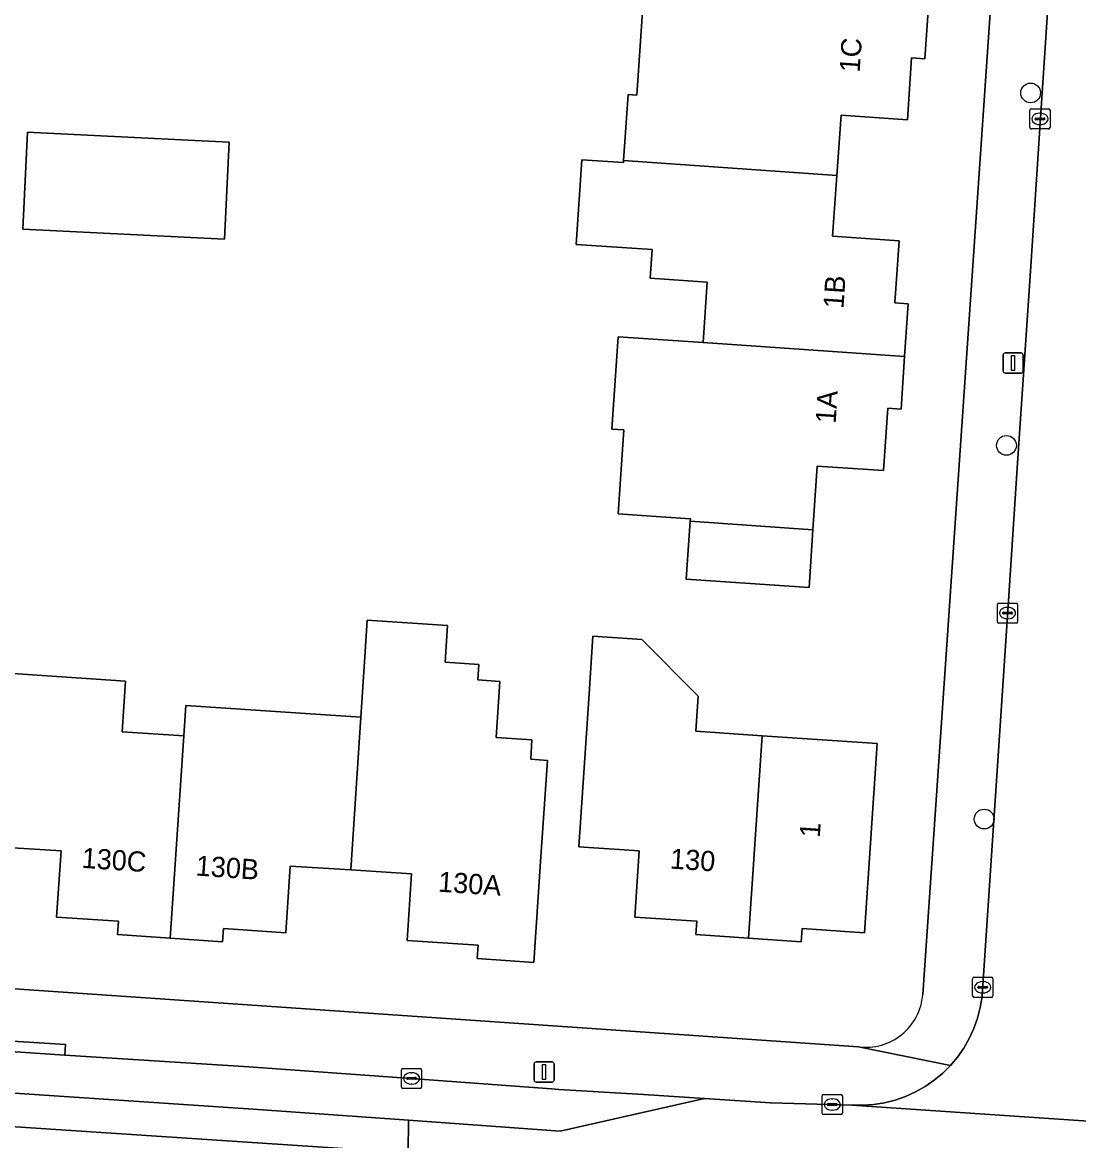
# Model space of a CAD drawing. Extents: x 161084 to 161928, y 385354 to 386522.
# Drawn here: x 161355.5 to 161407.8, y 386156 to 386211.4 of the extents above; entities that cross this region are included whole.
import ezdxf

# ---------------------------------------------------------------- set-up
doc = ezdxf.new("R2010")
doc.units = 0
for name, color, linetype in [('IMGEO_Boom', 7, 'Continuous'), ('IMGEO_Erf', 7, 'Continuous'), ('IMGEO_Kolk', 7, 'Continuous'), ('IMGEO_Lichtmast', 7, 'Continuous'), ('IMGEO_Pand', 7, 'Continuous'), ('IMGEO_Pand_nummerreeks', 7, 'Continuous'), ('IMGEO_Parkeervlak_gesloten', 7, 'Continuous'), ('IMGEO_Rijbaan_lokaal_gesloten', 7, 'Continuous'), ('IMGEO_Rijbaan_lokaal_open', 7, 'Continuous'), ('IMGEO_Voetpad_open', 7, 'Continuous')]:
    doc.layers.add(name, color=color, linetype=linetype)

msp = doc.modelspace()

# ---------------------------------------------------------------- linework, layer by layer
at = {"layer": 'IMGEO_Boom'}
for centre in [(161405.435, 386207.867), (161404.237, 386190.415), (161403.133, 386171.908)]:
    msp.add_circle(centre, 0.489, dxfattribs=at)
at = {"layer": 'IMGEO_Erf'}
for points in [[(161400.09, 386163.22), (161404.657, 386229.649), (161404.236, 386236.021)], [(161400.378, 386212.17), (161400.199, 386209.558), (161399.541, 386209.604), (161399.332, 386206.534), (161396.049, 386206.768), (161395.837, 386203.775), (161395.625, 386200.78), (161398.919, 386200.547), (161398.71, 386197.47), (161399.37, 386197.426), (161399.193, 386194.82), (161399.016, 386192.213), (161398.357, 386192.258), (161398.147, 386189.162), (161394.865, 386189.383), (161394.654, 386186.239), (161394.461, 386183.377), (161388.384, 386183.787), (161388.577, 386186.653), (161388.586, 386186.781), (161387.119, 386186.881), (161385.016, 386187.022), (161385.296, 386191.185), (161384.705, 386191.225), (161385.012, 386195.783), (161389.215, 386195.501), (161389.416, 386198.502), (161386.603, 386198.691), (161386.699, 386200.116), (161382.938, 386200.369), (161383.219, 386204.557), (161385.275, 386204.419), (161385.282, 386204.524), (161385.503, 386207.784), (161385.939, 386207.755), (161386.303, 386213.126)], [(161355.034, 386179.109), (161360.617, 386178.733), (161360.448, 386176.235), (161363.509, 386176.029), (161363.61, 386177.531), (161369.029, 386177.166), (161372.263, 386176.947), (161372.463, 386179.942), (161372.584, 386181.752), (161376.564, 386181.486), (161376.443, 386179.674), (161378.117, 386179.561), (161378.066, 386178.801), (161379.16, 386178.727), (161378.973, 386175.952), (161380.744, 386175.833), (161380.679, 386174.869), (161381.506, 386174.813), (161381.168, 386169.8), (161380.831, 386164.811), (161378.034, 386164.997), (161378.077, 386165.654), (161374.564, 386165.89), (161374.778, 386169.191), (161371.778, 386169.386), (161368.776, 386169.581), (161368.561, 386166.279), (161365.472, 386166.49), (161365.426, 386165.831), (161362.825, 386166.008), (161360.223, 386166.186), (161360.268, 386166.843), (161357.208, 386167.052), (161357.43, 386170.332), (161354.507, 386170.523)], [(161354.145, 386163.557), (161396.911, 386160.63)]]:
    msp.add_lwpolyline(points, dxfattribs=at)
for points in [[(161356.087, 386205.915), (161363.72, 386205.531), (161365.748, 386205.429), (161365.514, 386200.621), (161355.533, 386201.124), (161355.767, 386205.931)], [(161392.138, 386176.032), (161397.834, 386175.647), (161397.2, 386166.278), (161394.114, 386166.493), (161394.069, 386165.834), (161391.465, 386166.009), (161388.86, 386166.185), (161388.904, 386166.843), (161385.831, 386167.05), (161386.052, 386170.332), (161383.058, 386170.534), (161383.57, 386178.116), (161383.762, 386180.965), (161386.183, 386180.801), (161388.972, 386177.986), (161388.855, 386176.254)]]:
    msp.add_lwpolyline(points, close=True, dxfattribs=at)
msp.add_arc((161397.275, 386163.43), 2.823, 262.5968, 355.7441, dxfattribs=at)
at = {"layer": 'IMGEO_Kolk'}
for p, q in [((161405.394, 386206.157), (161405.394, 386207.009)), ((161405.469, 386207.083), (161406.321, 386207.083)), ((161405.882, 386206.863), (161405.907, 386206.863)), ((161406.395, 386207.009), (161406.395, 386206.157)), ((161405.653, 386206.577), (161405.653, 386206.589)), ((161406.091, 386206.54), (161405.693, 386206.54)), ((161405.696, 386206.626), (161406.094, 386206.626)), ((161405.905, 386206.303), (161405.88, 386206.303)), ((161406.137, 386206.589), (161406.137, 386206.577)), ((161406.321, 386206.083), (161405.469, 386206.083)), ((161403.788, 386181.681), (161403.788, 386182.533)), ((161403.863, 386182.607), (161404.715, 386182.607)), ((161404.789, 386182.533), (161404.789, 386181.681)), ((161404.047, 386182.101), (161404.047, 386182.113)), ((161404.485, 386182.064), (161404.087, 386182.064)), ((161404.09, 386182.15), (161404.488, 386182.15)), ((161404.276, 386182.387), (161404.301, 386182.387)), ((161404.531, 386182.113), (161404.531, 386182.101)), ((161404.715, 386181.607), (161403.863, 386181.607)), ((161404.299, 386181.827), (161404.274, 386181.827)), ((161402.562, 386163.15), (161402.562, 386164.002)), ((161402.637, 386164.076), (161403.489, 386164.076)), ((161402.821, 386163.57), (161402.821, 386163.582)), ((161402.864, 386163.619), (161403.262, 386163.619)), ((161403.05, 386163.856), (161403.075, 386163.856)), ((161403.305, 386163.582), (161403.305, 386163.57)), ((161403.563, 386164.002), (161403.563, 386163.15)), ((161403.489, 386163.076), (161402.637, 386163.076)), ((161403.259, 386163.533), (161402.861, 386163.533)), ((161403.073, 386163.296), (161403.048, 386163.296)), ((161374.279, 386158.635), (161374.279, 386159.487)), ((161374.354, 386159.561), (161375.206, 386159.561)), ((161374.767, 386159.341), (161374.792, 386159.341)), ((161375.28, 386159.487), (161375.28, 386158.635)), ((161374.538, 386159.055), (161374.538, 386159.067)), ((161374.976, 386159.018), (161374.578, 386159.018)), ((161374.581, 386159.104), (161374.979, 386159.104)), ((161374.79, 386158.781), (161374.765, 386158.781)), ((161375.022, 386159.067), (161375.022, 386159.055)), ((161375.206, 386158.561), (161374.354, 386158.561)), ((161395.11, 386157.343), (161395.11, 386158.195)), ((161395.185, 386158.269), (161396.037, 386158.269)), ((161395.598, 386158.049), (161395.623, 386158.049)), ((161396.111, 386158.195), (161396.111, 386157.343)), ((161395.369, 386157.763), (161395.369, 386157.775)), ((161395.807, 386157.726), (161395.409, 386157.726)), ((161395.412, 386157.812), (161395.81, 386157.812)), ((161395.621, 386157.489), (161395.596, 386157.489)), ((161395.853, 386157.775), (161395.853, 386157.763)), ((161396.037, 386157.269), (161395.185, 386157.269))]:
    msp.add_line(p, q, dxfattribs=at)
for points in [[(161405.394, 386206.157), (161405.394, 386207.009)], [(161405.469, 386207.083), (161406.321, 386207.083)], [(161406.395, 386207.009), (161406.395, 386206.157)], [(161406.321, 386206.083), (161405.469, 386206.083)], [(161403.788, 386181.681), (161403.788, 386182.533)], [(161403.863, 386182.607), (161404.715, 386182.607)], [(161404.789, 386182.533), (161404.789, 386181.681)], [(161404.715, 386181.607), (161403.863, 386181.607)], [(161402.562, 386163.15), (161402.562, 386164.002)], [(161402.637, 386164.076), (161403.489, 386164.076)], [(161403.563, 386164.002), (161403.563, 386163.15)], [(161403.489, 386163.076), (161402.637, 386163.076)], [(161374.279, 386158.635), (161374.279, 386159.487)], [(161374.354, 386159.561), (161375.206, 386159.561)], [(161375.28, 386159.487), (161375.28, 386158.635)], [(161375.206, 386158.561), (161374.354, 386158.561)], [(161395.11, 386157.343), (161395.11, 386158.195)], [(161395.185, 386158.269), (161396.037, 386158.269)], [(161396.111, 386158.195), (161396.111, 386157.343)], [(161396.037, 386157.269), (161395.185, 386157.269)]]:
    msp.add_lwpolyline(points, dxfattribs=at)
for centre, radius, start, end in [((161405.471, 386207.007), 0.0765, 91.552, 178.448), ((161405.471, 386207.007), 0.0765, 91.552, 178.448), ((161406.319, 386207.007), 0.0765, 1.552, 88.448), ((161406.319, 386207.007), 0.0765, 1.552, 88.448), ((161405.693, 386206.586), 0.0403, 85.8775, 175.7526), ((161405.69, 386206.576), 0.0366, 178.938, 274.7102), ((161406.094, 386206.583), 0.043, 264.8664, 352.4533), ((161406.098, 386206.588), 0.0386, 1.7309, 96.639), ((161405.471, 386206.159), 0.0765, 181.552, 268.448), ((161405.471, 386206.159), 0.0765, 181.552, 268.448), ((161406.319, 386206.159), 0.0765, 271.552, 358.448), ((161406.319, 386206.159), 0.0765, 271.552, 358.448), ((161403.865, 386182.531), 0.0765, 91.552, 178.448), ((161403.865, 386182.531), 0.0765, 91.552, 178.448), ((161404.713, 386182.531), 0.0765, 1.552, 88.448), ((161404.713, 386182.531), 0.0765, 1.552, 88.448), ((161404.087, 386182.11), 0.0403, 85.8775, 175.7526), ((161404.084, 386182.1), 0.0366, 178.938, 274.7102), ((161404.488, 386182.107), 0.043, 264.8664, 352.4533), ((161404.492, 386182.112), 0.0386, 1.7309, 96.639), ((161403.865, 386181.683), 0.0765, 181.552, 268.448), ((161403.865, 386181.683), 0.0765, 181.552, 268.448), ((161404.713, 386181.683), 0.0765, 271.552, 358.448), ((161404.713, 386181.683), 0.0765, 271.552, 358.448), ((161402.639, 386164), 0.0765, 91.552, 178.448), ((161402.639, 386164), 0.0765, 91.552, 178.448), ((161402.861, 386163.579), 0.0403, 85.8775, 175.7526), ((161402.858, 386163.569), 0.0366, 178.938, 274.7102), ((161403.262, 386163.576), 0.043, 264.8664, 352.4533), ((161403.266, 386163.581), 0.0386, 1.7309, 96.639), ((161403.487, 386164), 0.0765, 1.552, 88.448), ((161403.487, 386164), 0.0765, 1.552, 88.448), ((161402.639, 386163.152), 0.0765, 181.552, 268.448), ((161402.639, 386163.152), 0.0765, 181.552, 268.448), ((161403.487, 386163.152), 0.0765, 271.552, 358.448), ((161403.487, 386163.152), 0.0765, 271.552, 358.448), ((161374.356, 386159.485), 0.0765, 91.552, 178.448), ((161374.356, 386159.485), 0.0765, 91.552, 178.448), ((161375.204, 386159.485), 0.0765, 1.552, 88.448), ((161375.204, 386159.485), 0.0765, 1.552, 88.448), ((161374.356, 386158.637), 0.0765, 181.552, 268.448), ((161374.356, 386158.637), 0.0765, 181.552, 268.448), ((161374.578, 386159.064), 0.0403, 85.8775, 175.7526), ((161374.575, 386159.054), 0.0366, 178.938, 274.7102), ((161374.979, 386159.061), 0.043, 264.8664, 352.4533), ((161374.983, 386159.066), 0.0386, 1.7309, 96.639), ((161375.204, 386158.637), 0.0765, 271.552, 358.448), ((161375.204, 386158.637), 0.0765, 271.552, 358.448), ((161395.187, 386158.193), 0.0765, 91.552, 178.448), ((161395.187, 386158.193), 0.0765, 91.552, 178.448), ((161396.035, 386158.193), 0.0765, 1.552, 88.448), ((161396.035, 386158.193), 0.0765, 1.552, 88.448), ((161395.409, 386157.772), 0.0403, 85.8775, 175.7526), ((161395.406, 386157.762), 0.0366, 178.938, 274.7102), ((161395.81, 386157.769), 0.043, 264.8664, 352.4533), ((161395.814, 386157.774), 0.0386, 1.7309, 96.639), ((161395.187, 386157.345), 0.0765, 181.552, 268.448), ((161395.187, 386157.345), 0.0765, 181.552, 268.448), ((161396.035, 386157.345), 0.0765, 271.552, 358.448), ((161396.035, 386157.345), 0.0765, 271.552, 358.448)]:
    msp.add_arc(centre, radius, start, end, dxfattribs=at)
for centre, major_axis, ratio, start_param, end_param in [((161405.881, 386206.583), (-0.387, 0.002), 0.722429, 4.712389, 7.853982), ((161405.906, 386206.583), (-0.39, 0.002), 0.717154, 1.570796, 4.712389), ((161404.275, 386182.107), (-0.387, 0.002), 0.722429, 4.712389, 7.853982), ((161404.3, 386182.107), (-0.39, 0.002), 0.717154, 1.570796, 4.712389), ((161403.049, 386163.576), (-0.387, 0.002), 0.722429, 4.712389, 7.853982), ((161403.074, 386163.576), (-0.39, 0.002), 0.717154, 1.570796, 4.712389), ((161374.766, 386159.061), (-0.387, 0.002), 0.722429, 4.712389, 7.853982), ((161374.791, 386159.061), (-0.39, 0.002), 0.717154, 1.570796, 4.712389), ((161395.597, 386157.769), (-0.387, 0.002), 0.722429, 4.712389, 7.853982), ((161395.622, 386157.769), (-0.39, 0.002), 0.717154, 1.570796, 4.712389)]:
    msp.add_ellipse(centre, major_axis=major_axis, ratio=ratio, start_param=start_param, end_param=end_param, dxfattribs=at)
at = {"layer": 'IMGEO_Lichtmast'}
for p, q in [((161404.073, 386194.092), (161404.073, 386194.892)), ((161404.073, 386194.892), (161404.073, 386194.092)), ((161404.173, 386194.992), (161404.963, 386194.992)), ((161404.963, 386194.992), (161404.173, 386194.992)), ((161405.063, 386194.892), (161405.063, 386194.092)), ((161405.063, 386194.092), (161405.063, 386194.892)), ((161404.963, 386193.992), (161404.173, 386193.992)), ((161404.173, 386193.992), (161404.963, 386193.992)), ((161380.849, 386158.982), (161380.849, 386159.782)), ((161380.849, 386159.782), (161380.849, 386158.982)), ((161380.949, 386159.882), (161381.739, 386159.882)), ((161381.739, 386159.882), (161380.949, 386159.882)), ((161381.839, 386159.782), (161381.839, 386158.982)), ((161381.839, 386158.982), (161381.839, 386159.782)), ((161381.739, 386158.882), (161380.949, 386158.882)), ((161380.949, 386158.882), (161381.739, 386158.882))]:
    msp.add_line(p, q, dxfattribs=at)
for points in [[(161404.493, 386194.867), (161404.643, 386194.867), (161404.643, 386194.117), (161404.493, 386194.117), (161404.493, 386194.867)], [(161381.269, 386159.757), (161381.419, 386159.757), (161381.419, 386159.007), (161381.269, 386159.007), (161381.269, 386159.757)]]:
    msp.add_lwpolyline(points, dxfattribs=at)
for centre, start, end in [((161404.173, 386194.892), 90, 180), ((161404.173, 386194.892), 90, 180), ((161404.963, 386194.892), 0, 90), ((161404.963, 386194.892), 360, 90), ((161404.173, 386194.092), 180, 270), ((161404.173, 386194.092), 180, 270), ((161404.963, 386194.092), 270, 0), ((161404.963, 386194.092), 270, 0), ((161380.949, 386159.782), 90, 180), ((161380.949, 386159.782), 90, 180), ((161381.739, 386159.782), 0, 90), ((161381.739, 386159.782), 360, 90), ((161380.949, 386158.982), 180, 270), ((161380.949, 386158.982), 180, 270), ((161381.739, 386158.982), 270, 0), ((161381.739, 386158.982), 270, 0)]:
    msp.add_arc(centre, 0.1, start, end, dxfattribs=at)
at = {"layer": 'IMGEO_Pand'}
for points in [[(161395.837, 386203.775), (161396.049, 386206.768), (161399.332, 386206.534), (161399.541, 386209.604), (161400.199, 386209.558), (161400.378, 386212.17), (161386.303, 386213.126), (161385.939, 386207.755), (161385.503, 386207.784), (161385.282, 386204.524)], [(161356.087, 386205.915), (161355.767, 386205.931), (161355.533, 386201.124), (161365.514, 386200.621), (161365.748, 386205.429), (161363.72, 386205.531)], [(161385.282, 386204.524), (161385.275, 386204.419), (161383.219, 386204.557), (161382.938, 386200.369), (161386.699, 386200.116), (161386.603, 386198.691), (161389.416, 386198.502), (161389.215, 386195.501), (161399.193, 386194.82), (161399.37, 386197.426), (161398.71, 386197.47), (161398.919, 386200.547), (161395.625, 386200.78), (161395.837, 386203.775)], [(161389.215, 386195.501), (161385.012, 386195.783), (161384.705, 386191.225), (161385.296, 386191.185), (161385.016, 386187.022), (161387.119, 386186.881), (161388.586, 386186.781), (161388.577, 386186.653), (161394.654, 386186.239), (161394.865, 386189.383), (161398.147, 386189.162), (161398.357, 386192.258), (161399.016, 386192.213), (161399.193, 386194.82)], [(161394.654, 386186.239), (161388.577, 386186.653), (161388.384, 386183.787), (161394.461, 386183.377)], [(161381.506, 386174.813), (161380.679, 386174.869), (161380.744, 386175.833), (161378.973, 386175.952), (161379.16, 386178.727), (161378.066, 386178.801), (161378.117, 386179.561), (161376.443, 386179.674), (161376.564, 386181.486), (161372.584, 386181.752), (161372.463, 386179.942), (161372.263, 386176.947), (161371.778, 386169.386), (161374.778, 386169.191), (161374.564, 386165.89), (161378.077, 386165.654), (161378.034, 386164.997), (161380.831, 386164.811), (161381.168, 386169.8)], [(161391.465, 386166.009), (161392.138, 386176.032), (161388.855, 386176.254), (161388.972, 386177.986), (161386.183, 386180.801), (161383.762, 386180.965), (161383.57, 386178.116), (161383.058, 386170.534), (161386.052, 386170.332), (161385.831, 386167.05), (161388.904, 386166.843), (161388.86, 386166.185)], [(161363.509, 386176.029), (161360.448, 386176.235), (161360.617, 386178.733), (161355.034, 386179.109), (161354.507, 386170.523), (161357.43, 386170.332), (161357.208, 386167.052), (161360.268, 386166.843), (161360.223, 386166.186), (161362.825, 386166.008)], [(161372.263, 386176.947), (161369.029, 386177.166), (161363.61, 386177.531), (161363.509, 386176.029), (161362.825, 386166.008), (161365.426, 386165.831), (161365.472, 386166.49), (161368.561, 386166.279), (161368.776, 386169.581), (161371.778, 386169.386)], [(161391.465, 386166.009), (161394.069, 386165.834), (161394.114, 386166.493), (161397.2, 386166.278), (161397.834, 386175.647), (161392.138, 386176.032)]]:
    msp.add_lwpolyline(points, close=True, dxfattribs=at)
at = {"layer": 'IMGEO_Parkeervlak_gesloten'}
msp.add_lwpolyline([(161339.344, 386159.386), (161366.942, 386157.54), (161374.624, 386156.989), (161382.137, 386156.451), (161389.287, 386158.069), (161386.269, 386158.269), (161382.07, 386158.516), (161381.708, 386158.543), (161374.525, 386159.081), (161366.727, 386159.642), (161357.612, 386160.217), (161348.813, 386160.804)], dxfattribs=at)
at = {"layer": 'IMGEO_Rijbaan_lokaal_gesloten'}
msp.add_lwpolyline([(161238.788, 386164.51), (161239.415, 386162.688), (161256.528, 386162.238), (161305.356, 386160.013), (161324.267, 386158.711), (161374.61, 386155.374), (161374.624, 386156.989), (161366.942, 386157.54), (161339.344, 386159.386), (161302.942, 386161.895), (161275.912, 386163.457), (161268.539, 386163.776), (161243.782, 386164.273), (161239.995, 386164.392)], close=True, dxfattribs=at)
msp.add_lwpolyline([(161416.153, 386152.775), (161415.356, 386156.463), (161396.579, 386157.743), (161392.548, 386157.852), (161389.287, 386158.069), (161382.137, 386156.451), (161374.624, 386156.989), (161374.61, 386155.374), (161324.267, 386158.711)], dxfattribs=at)
at = {"layer": 'IMGEO_Rijbaan_lokaal_open'}
msp.add_lwpolyline([(161406.622, 386217.098), (161405.909, 386206.378), (161405.455, 386199.541), (161404.773, 386189.284), (161404.32, 386182.469), (161403.054, 386163.415), (161403.026, 386163.112), (161402.939, 386162.575), (161402.804, 386162.047), (161402.623, 386161.534), (161402.396, 386161.039), (161402.127, 386160.566), (161401.816, 386160.12), (161401.466, 386159.702), (161401.081, 386159.318), (161400.662, 386158.97), (161400.215, 386158.66), (161399.741, 386158.392), (161399.245, 386158.167), (161398.732, 386157.987), (161398.204, 386157.854), (161397.666, 386157.769), (161397.123, 386157.731), (161396.579, 386157.743), (161415.356, 386156.463)], dxfattribs=at)
at = {"layer": 'IMGEO_Voetpad_open'}
for points in [[(161404.236, 386236.021), (161404.657, 386229.649), (161400.09, 386163.22)], [(161396.911, 386160.63), (161401.466, 386159.702), (161401.816, 386160.12), (161402.127, 386160.566), (161402.396, 386161.039), (161402.623, 386161.534), (161402.804, 386162.047), (161402.939, 386162.575), (161403.026, 386163.112), (161403.054, 386163.415), (161404.32, 386182.469), (161404.773, 386189.284), (161405.455, 386199.541), (161405.909, 386206.378), (161406.622, 386217.098), (161407.076, 386223.932), (161407.364, 386227.1), (161407.371, 386229.904)]]:
    msp.add_lwpolyline(points, dxfattribs=at)
for points in [[(161354.145, 386163.557), (161353.98, 386160.981), (161357.645, 386160.746), (161357.612, 386160.217), (161366.727, 386159.642), (161374.525, 386159.081), (161381.708, 386158.543), (161382.07, 386158.516), (161386.269, 386158.269), (161389.287, 386158.069), (161392.548, 386157.852), (161396.579, 386157.743), (161397.123, 386157.731), (161397.666, 386157.769), (161398.204, 386157.854), (161398.732, 386157.987), (161399.245, 386158.167), (161399.741, 386158.392), (161400.215, 386158.66), (161400.662, 386158.97), (161401.081, 386159.318), (161401.466, 386159.702), (161396.911, 386160.63)], [(161353.98, 386160.981), (161349.097, 386161.293), (161348.845, 386161.309), (161348.813, 386160.804), (161357.612, 386160.217), (161357.645, 386160.746)]]:
    msp.add_lwpolyline(points, close=True, dxfattribs=at)
msp.add_arc((161397.275, 386163.43), 2.823, 262.5968, 355.7441, dxfattribs=at)

# ---------------------------------------------------------------- texts
at = {"layer": 'IMGEO_Pand_nummerreeks'}
for s, rotation, p in [('1C', 86.1054, (161396.965, 386208.86)), ('1B', 86.1143, (161396.164, 386197.166)), ('1A', 86.1196, (161395.778, 386191.473)), ('1', 86.1287, (161394.992, 386170.971)), ('130C', 356.0927, (161358.423, 386169.495)), ('130', 356.1463, (161387.559, 386169.459)), ('130B', 356.0924, (161364.074, 386169.112)), ('130A', 356.1555, (161376.075, 386168.314))]:
    msp.add_text(s, height=1, rotation=rotation, dxfattribs=at).set_placement(p)

doc.saveas('drawing.dxf')
